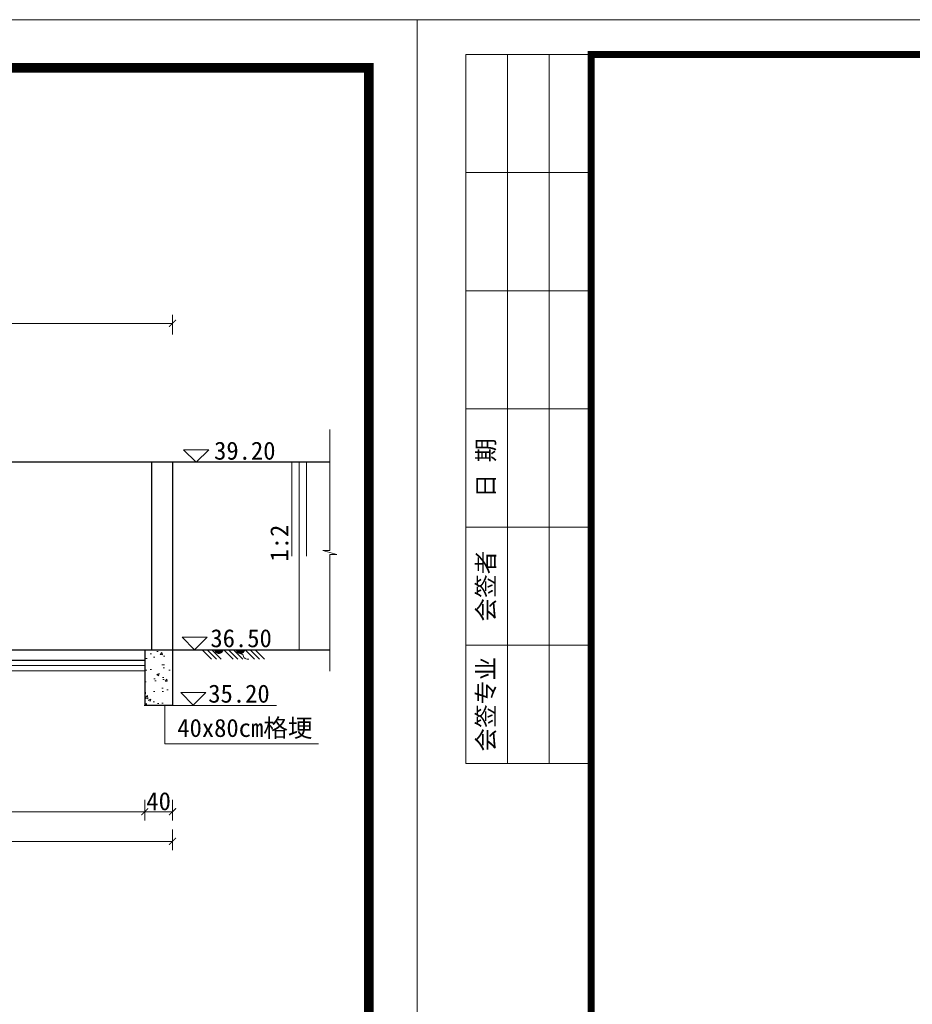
# Model space of a CAD drawing. Extents: x -27255 to 1448651, y 31034 to 8081248.
# Tile 330 of 580: x 583553 to 583682, y 3866143 to 3866285. Entities that reach past the tile are written whole.
import ezdxf

# ---------------------------------------------------------------- set-up
doc = ezdxf.new("R2010")
doc.units = 0
doc.header["$PDMODE"] = 32
doc.header["$PDSIZE"] = 0.2
doc.layers.get('0').update_dxf_attribs({"linetype": 'CONTINUOUS'})
doc.layers.get('Defpoints').update_dxf_attribs({"linetype": 'CONTINUOUS'})
for name, color, linetype, lineweight in [('0.09标注线', 3, 'CONTINUOUS', 9), ('0.13填充', 8, 'CONTINUOUS', 9), ('0.13文字', 3, 'CONTINUOUS', 13), ('0.30粗线', 7, 'CONTINUOUS', 30), ('图框', 7, 'CONTINUOUS', 20), ('细实线', 3, 'CONTINUOUS', 20)]:
    doc.layers.add(name, color=color, linetype=linetype, lineweight=lineweight)
doc.styles.add('-仿宋_GB2312', font='FangSong_GB2312.ttf')
doc.styles.get("Standard").update_dxf_attribs({"font": 'rs.shx', "bigfont": 'hztxt.shx'})
doc.styles.add('宋体', font='FangSong_GB2312.ttf')
doc.dimstyles.get("Standard").update_dxf_attribs({"dimtxt": 0.18, "dimasz": 0.18, "dimexe": 0.18, "dimexo": 0.0625, "dimgap": 0.09, "dimtad": 0, "dimtih": 1, "dimtoh": 1, "dimdec": 4, "dimzin": 0, "dimdsep": 46, "dimtxsty": 'Standard', "dimcen": 0.09, "dimadec": 0, "dimazin": 0, "dimtfac": 1, "dimtdec": 4, "dimtofl": 0, "dimtmove": 0, "dimatfit": 3, "dimfxl": 1, "dimtolj": 1, "dimtzin": 0, "dimarcsym": 0})

# ---------------------------------------------------------------- blocks, each defined once
blk = doc.blocks.new('d4trtg')
at = {"lineweight": 0}
for p, q in [((653868.4, 3899605.3), (653868.4, 3902577.3)), ((653868.4, 3902577.3), (658071.2, 3902577.3)), ((658071.2, 3902577.3), (658071.2, 3899605.3))]:
    blk.add_line(p, q, dxfattribs=at)
for p, q in [((654118.6, 3902527.3), (653938.4, 3902527.3)), ((653938.4, 3902527.3), (653938.4, 3901506.6)), ((653998.5, 3902527.3), (653998.5, 3901506.6)), ((654058.5, 3902527.3), (654058.5, 3901506.6)), ((654118.6, 3902357.2), (653938.4, 3902357.2)), ((654118.6, 3902187.1), (653938.4, 3902187.1)), ((654118.6, 3902017), (653938.4, 3902017)), ((654118.6, 3901846.8), (653938.4, 3901846.8)), ((654118.6, 3901676.7), (653938.4, 3901676.7)), ((654118.6, 3901506.6), (653938.4, 3901506.6))]:
    blk.add_line(p, q)
at = {"lineweight": 0, "const_width": 10}
blk.add_lwpolyline([(654118.6, 3902527.3), (658021.2, 3902527.3), (658021.2, 3899655.4), (654118.6, 3899655.4)], close=True, dxfattribs=at)
at = {"char_height": 25.02, "attachment_point": 5, "rotation": 90, "style": '宋体'}
for s, insert in [('日 期', (653968.5, 3901931.9)), ('会签者', (653968.5, 3901761.8)), ('会签专业', (653968.5, 3901591.7))]:
    blk.add_mtext(s, dxfattribs=dict(at, insert=insert))
blk = doc.blocks.new('_ARCHTICK')
at = {"color": 0, "linetype": 'ByBlock', "const_width": 0.15}
blk.add_lwpolyline([(-0.5, -0.5), (0.5, 0.5)], dxfattribs=at)
blk = doc.blocks.new('*D3156')
at = {"layer": '0.13文字', "color": 0, "lineweight": 9}
for p, q in [((583571.26, 3866172.66), (583571.26, 3866169.71)), ((583575.26, 3866172.66), (583575.26, 3866169.71)), ((583575.26, 3866170.96), (583571.26, 3866170.96))]:
    blk.add_line(p, q, dxfattribs=at)
at = {"layer": 'Defpoints', "color": 0, "lineweight": 13}
for p in [(583571.26, 3866186.27, 0.41), (583575.26, 3866186.27), (583571.26, 3866170.96)]:
    blk.add_point(p, dxfattribs=at)
at = {"layer": '0.13文字', "color": 0, "lineweight": 9, "rotation": 180}
blk.add_blockref('_ARCHTICK', (583571.26, 3866170.96), dxfattribs=at)
at = {"layer": '0.13文字', "color": 0, "lineweight": 9}
blk.add_blockref('_ARCHTICK', (583575.26, 3866170.96), dxfattribs=at)
at = {"layer": '0.13文字', "color": 0, "lineweight": 13, "insert": (583573.26, 3866172.46), "char_height": 2.6, "attachment_point": 5, "style": '-仿宋_GB2312'}
blk.add_mtext('\\A1;40', dxfattribs=at)
blk = doc.blocks.new('*D3157')
at = {"layer": '0.13文字', "color": 0, "lineweight": 9}
for p, q in [((583455.26, 3866172.66), (583455.26, 3866169.71)), ((583571.26, 3866172.66), (583571.26, 3866169.71)), ((583571.26, 3866170.96), (583455.26, 3866170.96))]:
    blk.add_line(p, q, dxfattribs=at)
at = {"layer": 'Defpoints', "color": 0, "lineweight": 13}
for p in [(583571.26, 3866186.27, 0.41), (583455.26, 3866179.27), (583455.26, 3866170.96)]:
    blk.add_point(p, dxfattribs=at)
at = {"layer": '0.13文字', "color": 0, "lineweight": 9, "rotation": 180}
blk.add_blockref('_ARCHTICK', (583455.26, 3866170.96), dxfattribs=at)
at = {"layer": '0.13文字', "color": 0, "lineweight": 9}
blk.add_blockref('_ARCHTICK', (583571.26, 3866170.96), dxfattribs=at)
at = {"layer": '0.13文字', "color": 0, "lineweight": 13, "insert": (583513.26, 3866172.46), "char_height": 2.6, "attachment_point": 5, "style": '-仿宋_GB2312'}
blk.add_mtext('\\A1;1160', dxfattribs=at)
blk = doc.blocks.new('*D3176')
at = {"layer": '0.13文字', "color": 0, "lineweight": 9}
for p, q in [((583455.26, 3866239.62), (583455.26, 3866242.52)), ((583575.26, 3866239.66), (583575.26, 3866242.52)), ((583455.26, 3866241.27), (583575.26, 3866241.27))]:
    blk.add_line(p, q, dxfattribs=at)
at = {"layer": 'Defpoints', "color": 0, "lineweight": 13}
for p in [(583575.26, 3866241.27), (583455.26, 3866221.27, -4.12), (583575.26, 3866221.27, -5.46)]:
    blk.add_point(p, dxfattribs=at)
at = {"layer": '0.13文字', "color": 0, "lineweight": 9, "rotation": 180}
blk.add_blockref('_ARCHTICK', (583455.26, 3866241.27), dxfattribs=at)
at = {"layer": '0.13文字', "color": 0, "lineweight": 9}
blk.add_blockref('_ARCHTICK', (583575.26, 3866241.27), dxfattribs=at)
at = {"layer": '0.13文字', "color": 0, "lineweight": 13, "insert": (583515.26, 3866242.77), "char_height": 2.6, "attachment_point": 5, "style": '-仿宋_GB2312'}
blk.add_mtext('\\A1;1200', dxfattribs=at)

msp = doc.modelspace()

# ---------------------------------------------------------------- hatches: boundary and pattern name
at = {"layer": '0.13填充'}
h = msp.add_hatch(color=7, dxfattribs=at)
edge = h.paths.add_edge_path()
edge.add_ellipse((583581.92519, 3866194.40548), major_axis=(0, -0.73325), ratio=0.964264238, start_angle=-79.1227045, end_angle=79.1227045, ccw=False)
edge.add_line((583581.23085, 3866194.26711), (583582.61954, 3866194.26711))
h = msp.add_hatch(color=7, dxfattribs=at)
edge = h.paths.add_edge_path()
edge.add_ellipse((583585.03524, 3866194.40548), major_axis=(0, -0.73325), ratio=0.964264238, start_angle=-79.1227045, end_angle=79.1227045, ccw=False)
edge.add_line((583584.34089, 3866194.26711), (583585.72959, 3866194.26711))
at = {"layer": '0.13文字', "lineweight": 13}
h = msp.add_hatch(dxfattribs=at)
h.set_pattern_fill('AR-CONC', color=256, scale=0.02, style=0)
h.set_pattern_definition([(50, (583571.2563, 3866186.2667), (3.6437, -0.3188), [0.381, -4.191]), (355, (583571.2563, 3866186.2667), (-0.7049, 3.8211), [0.3048, -3.3528]), (100.45, (583571.56, 3866186.24), (2.9389, 3.5023), [0.3238, -3.5618]), (46.184, (583571.2563, 3866187.2827), (5.4216, -0.8408), [0.5715, -6.2865]), (96.636, (583571.708, 3866187.2126), (4.748, 4.9485), [0.4857, -5.3427]), (351.184, (583571.2563, 3866187.2827), (4.748, 4.9485), [0.4572, -5.0292]), (21, (583571.7643, 3866187.0287), (3.0323, -2.0453), [0.381, -4.191]), (326, (583571.7643, 3866187.0287), (1.236, 3.6838), [0.3048, -3.3528]), (71.45, (583572.017, 3866186.8582), (4.2683, 1.6385), [0.3238, -3.5618]), (37.5, (583571.2563, 3866186.2667), (0.06177, 1.6911), [0, -3.31216, 0, -3.4036, 0, -3.3655]), (7.5, (583571.2563, 3866186.2667), (1.3364, 2.0036), [0, -1.94056, 0, -3.23596, 0, -1.2827]), (327.5, (583570.1235, 3866186.2667), (2.71181, -0.11457), [0, -1.27, 0, -3.9624, 0, -5.2578]), (317.5, (583569.6155, 3866186.2667), (2.9626, 0.50853), [0, -1.651, 0, -2.63144, 0, -3.7338])])
h.paths.add_polyline_path([(583575.25632, 3866194.26666), (583571.25632, 3866194.26666), (583571.25632, 3866186.26666), (583575.25632, 3866186.26666)])

# ---------------------------------------------------------------- linework, layer by layer
at = {"layer": '0.09标注线'}
for p, q in [((583578.66921, 3866221.26666, 0.40994), (583576.86121, 3866223.07466, 0.40994)), ((583580.47721, 3866223.07466, 0.40994), (583576.86121, 3866223.07466, 0.40994)), ((583580.47721, 3866223.07466, 0.40994), (583578.66921, 3866221.26666, 0.40994)), ((583578.44028, 3866194.26666), (583576.63228, 3866196.07466)), ((583580.24828, 3866196.07466), (583576.63228, 3866196.07466)), ((583580.24828, 3866196.07466), (583578.44028, 3866194.26666)), ((583455.25632, 3866192.01666), (583571.25632, 3866192.01666)), ((583455.25632, 3866191.26666), (583571.25632, 3866191.26666)), ((583578.2416, 3866186.30392), (583576.4336, 3866188.11192)), ((583580.0496, 3866188.11192), (583576.4336, 3866188.11192)), ((583580.0496, 3866188.11192), (583578.2416, 3866186.30392)), ((583590.22411, 3866186.26666), (583575.25632, 3866186.26666)), ((583574.14234, 3866180.72474, 1.33982), (583596.24254, 3866180.72474, 1.33982))]:
    msp.add_line(p, q, dxfattribs=at)
at = {"layer": '0.13文字', "linetype": 'Continuous', "lineweight": 13}
msp.add_line((580415.31934, 3866284.99306), (587865.89025, 3866284.99306), dxfattribs=at)
at = {"layer": '0.13文字', "lineweight": 13}
msp.add_line((583574.14234, 3866180.72474, 1.33982), (583574.14234, 3866186.26666), dxfattribs=at)
at = {"layer": '0.30粗线'}
for p, q in [((583597.90276, 3866221.26666, -5.45786), (583333.25632, 3866221.26666, -5.45786)), ((583572.25632, 3866221.26666, 0.40994), (583572.25632, 3866194.26666, 0.40994)), ((583575.25632, 3866221.26666, 0.40994), (583575.25632, 3866186.26666, 0.40994)), ((583455.25632, 3866194.26666), (583597.90276, 3866194.26666)), ((583571.25632, 3866194.26666, 0.40994), (583571.25632, 3866186.26666, 0.40994)), ((583455.25632, 3866192.76666), (583571.25632, 3866192.76666)), ((583575.25632, 3866186.26666), (583571.25632, 3866186.26666))]:
    msp.add_line(p, q, dxfattribs=at)
at = {"layer": '细实线', "color": 3, "lineweight": 15}
for p, q in [((583597.90276, 3866225.98712, -4.11803), (583597.90276, 3866208.57284, -4.11803)), ((583592.448, 3866221.26666, -5.45786), (583592.448, 3866207.76666, -5.45786)), ((583593.4667, 3866221.26666, -5.45786), (583593.4667, 3866194.26666, -5.45786)), ((583594.55339, 3866221.26666, -5.32294), (583594.55339, 3866207.76666, -4.75137)), ((583596.89891, 3866208.57284, -4.11803), (583597.90276, 3866208.57284, -4.11803)), ((583598.90661, 3866208.00875, -4.11803), (583596.89891, 3866208.57284, -4.11803)), ((583597.90276, 3866208.00875, -4.11803), (583597.90276, 3866191.20643, -4.11803)), ((583597.90276, 3866208.00875, -4.11803), (583598.90661, 3866208.00875, -4.11803))]:
    msp.add_line(p, q, dxfattribs=at)
at = {"layer": '细实线', "color": 7, "ltscale": 5}
for p, q in [((583579.5156, 3866194.26711), (583580.85663, 3866192.92608)), ((583580.2252, 3866194.26711), (583581.56622, 3866192.92608)), ((583580.9348, 3866194.26711), (583582.27582, 3866192.92608)), ((583582.62565, 3866194.26711), (583583.96667, 3866192.92608)), ((583583.33524, 3866194.26711), (583584.67627, 3866192.92608)), ((583584.04484, 3866194.26711), (583585.38586, 3866192.92608)), ((583585.73569, 3866194.26711), (583587.07672, 3866192.92608)), ((583586.44529, 3866194.26711), (583587.78631, 3866192.92608)), ((583587.15489, 3866194.26711), (583588.49591, 3866192.92608))]:
    msp.add_line(p, q, dxfattribs=at)
at = {"layer": '细实线', "color": 7, "lineweight": 20, "ltscale": 5, "start_tangent": (0.999064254, 0.043250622), "end_tangent": (0.999505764, -0.031436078)}
msp.add_spline([(583585.06591, 3866193.67569), (583585.36676, 3866193.55952), (583585.44411, 3866193.43094), (583585.48265, 3866193.25732), (583585.61569, 3866193.09634), (583585.81485, 3866192.99558), (583586.2357, 3866192.92608)], degree=3, dxfattribs=at)

# ---------------------------------------------------------------- block references
at = {"layer": '图框'}
for p, xscale, yscale, zscale in [((492231.07374, 3324375.31235), 0.1388594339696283, 0.1388594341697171, 0.138859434), ((518223.63367, 3476027.25908), 0.09999999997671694, 0.1000000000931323, 0.1)]:
    msp.add_blockref('d4trtg', p, dxfattribs=dict(at, xscale=xscale, yscale=yscale, zscale=zscale))

# ---------------------------------------------------------------- texts
at = {"layer": '0.09标注线', "char_height": 2.599, "width": 19.2936528, "attachment_point": 3, "style": '-仿宋_GB2312'}
for s, insert in [('39.20', (583590.07953, 3866224.24364, 0.40994)), ('36.50', (583589.5466, 3866197.24364)), ('35.20', (583589.23991, 3866189.2663))]:
    msp.add_mtext(s, dxfattribs=dict(at, insert=insert))
at = {"layer": '0.09标注线', "insert": (583575.94229, 3866184.32898, 0.41975), "char_height": 2.599, "attachment_point": 1, "style": '-仿宋_GB2312'}
msp.add_mtext('40x80cm格埂', dxfattribs=at)
at = {"layer": '细实线', "color": 3, "lineweight": 15, "insert": (583591.96798, 3866212.28325, -5.07879), "char_height": 2.599, "width": 19.2936528, "attachment_point": 9, "rotation": 90, "style": '-仿宋_GB2312'}
msp.add_mtext('1:2', dxfattribs=at)

# ---------------------------------------------------------------- dimensions: what is measured, and where the dimension line sits
at = {"layer": '0.13文字', "lineweight": 13}
for base, p1, p2, picture, middle in [((583575.25632, 3866241.26621), (583455.25632, 3866221.26666, -4.11803), (583575.25632, 3866221.26666, -5.45786), '*D3176', (583515.25632, 3866242.76621)), ((583455.25632, 3866170.96008), (583571.25632, 3866186.26666, 0.40994), (583455.25632, 3866179.26666), '*D3157', (583513.25632, 3866172.46008)), ((583571.25632, 3866170.96008), (583575.25632, 3866186.26666), (583571.25632, 3866186.26666, 0.40994), '*D3156', (583573.25632, 3866172.46008))]:
    dim = msp.add_linear_dim(base=base, p1=p1, p2=p2, dimstyle='Standard', override={"dimtxt": 2.6, "dimasz": 1, "dimexe": 1.25, "dimexo": 1.5, "dimgap": 0.2, "dimtad": 1, "dimtih": 0, "dimtoh": 0, "dimdec": 0, "dimlfac": 10, "dimtxsty": '-仿宋_GB2312', "dimblk": 'ARCHTICK', "dimtdec": 0, "dimtix": 1, "dimtofl": 1, "dimtmove": 2, "dimfxl": 1.7, "dimfxlon": 1, "dimlwd": 9, "dimlwe": 9}, dxfattribs=at)
    dim.commit()
    dim.dimension.update_dxf_attribs({"geometry": picture, "text_midpoint": middle})
msp.add_linear_dim(base=(583575.25632, 3866166.68539), p1=(583455.25632, 3866179.26666), p2=(583575.25632, 3866186.26666), dimstyle='Standard', override={"dimtxt": 2.6, "dimasz": 1, "dimexe": 1.25, "dimexo": 1.5, "dimgap": 0.2, "dimtad": 1, "dimtih": 0, "dimtoh": 0, "dimdec": 0, "dimlfac": 10, "dimtxsty": '-仿宋_GB2312', "dimblk": 'ARCHTICK', "dimtdec": 0, "dimtix": 1, "dimtofl": 1, "dimtmove": 2, "dimfxl": 1.7, "dimfxlon": 1, "dimlwd": 9, "dimlwe": 9}, dxfattribs=at).render()

doc.saveas('drawing.dxf')
